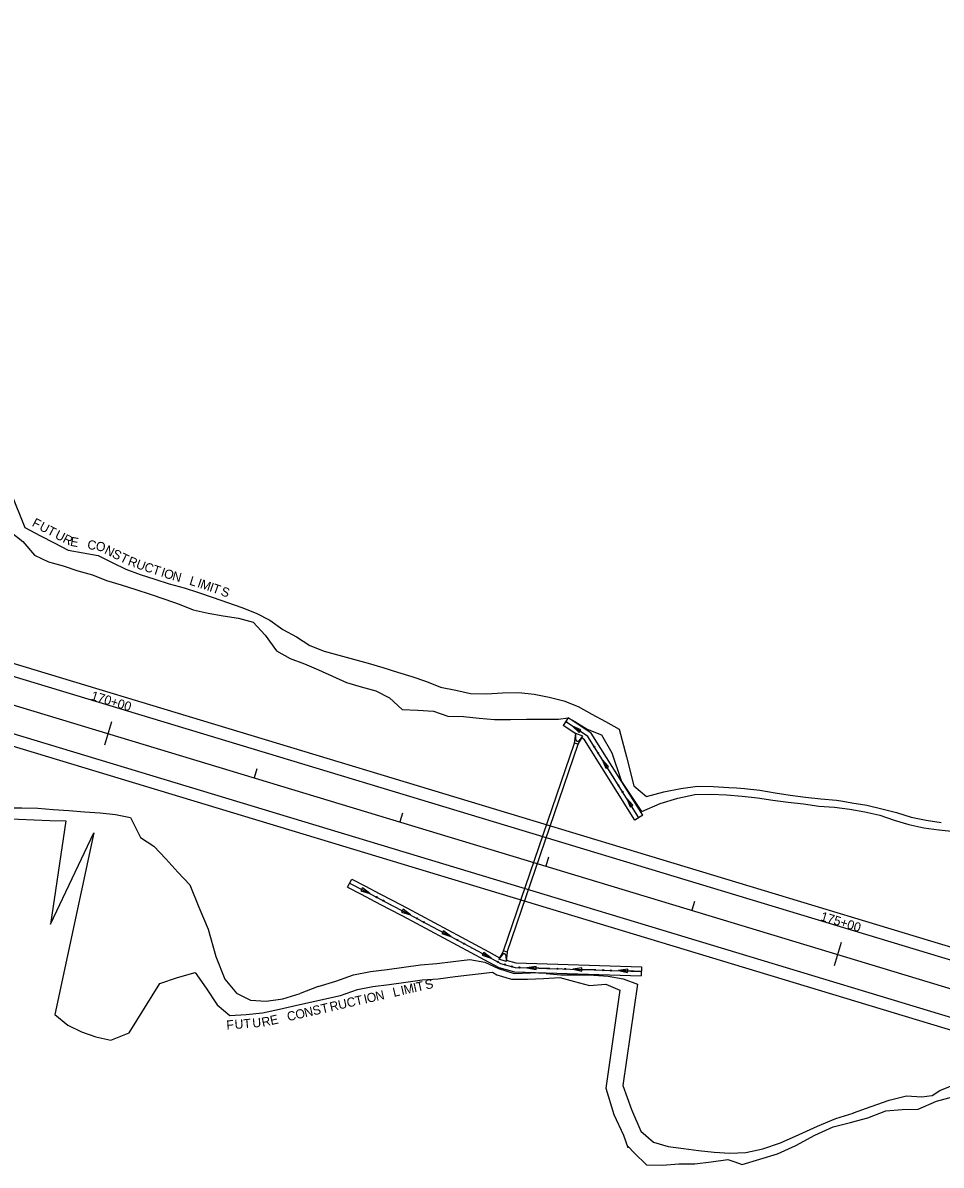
# Model space of a CAD drawing. Extents: x 979959 to 994833, y 1835619 to 1845316.
# Drawn here: x 982802 to 983405, y 1837758 to 1838507 of the extents above; entities that cross this region are included whole.
import ezdxf

# ---------------------------------------------------------------- set-up
doc = ezdxf.new("R2010")
doc.units = 0
for name, color, linetype in [('Future 5 Lane Construction Limits', 7, 'Continuous'), ('R_CONCRETE', 7, 'Continuous'), ('R_Drainage', 7, 'Continuous'), ('R_Horz Alg', 7, 'Continuous'), ('R_Horz Alg Stationing', 7, 'Continuous'), ('R_Proposed Const Limits', 7, 'Continuous'), ('R_Proposed Road', 7, 'Continuous'), ('R_Special Ditch', 7, 'Continuous')]:
    doc.layers.add(name, color=color, linetype=linetype)

msp = doc.modelspace()

# ---------------------------------------------------------------- linework, layer by layer
at = {"layer": 'Future 5 Lane Construction Limits'}
for points in [[(982765.23, 1838195.19), (982794.12, 1838199.62), (982803.55, 1838176.14)], [(982803.55, 1838176.14), (982813.76, 1838170.73), (982822.76, 1838165.97), (982831.8, 1838161.32), (982841.72, 1838159.56), (982851.65, 1838157.83), (982860.71, 1838153.25), (982869.81, 1838148.81), (982879.19, 1838145.28), (982888.71, 1838142.22), (982898.21, 1838139.09), (982907.87, 1838136.47), (982917.44, 1838133.57), (982926.9, 1838130.3), (982936.34, 1838126.99), (982945.79, 1838123.68), (982955.1, 1838119.92), (982964.18, 1838115.42), (982972.79, 1838109.32), (982981.75, 1838104.42), (982990.48, 1838098.73), (982999.82, 1838095.08), (983009.43, 1838092.3), (983019.11, 1838089.76), (983028.77, 1838087.17), (983038.33, 1838084.24), (983047.9, 1838081.33), (983057.42, 1838078.28), (983066.89, 1838075.04), (983076.21, 1838071.32), (983086.07, 1838069.35), (983095.88, 1838067.26), (983106.22, 1838066.91), (983116.89, 1838067.62), (983127.41, 1838067.86), (983137.56, 1838066.88), (983147.38, 1838064.8), (983157.13, 1838062.51), (983166.42, 1838058.67), (983175.38, 1838053.77), (983184.35, 1838048.88), (983193.29, 1838043.9), (983198.23, 1838025.7), (983202.92, 1838006.65), (983211.26, 1837999.68)], [(983211.26, 1837999.68), (983222.64, 1838002.77), (983233.71, 1838004.83), (983244.65, 1838006.47), (983255.01, 1838006.17), (983265.29, 1838005.63), (983270.32, 1838005.26), (983270.33, 1838005.26), (983270.34, 1838005.26), (983275.52, 1838004.88), (983285.65, 1838003.83), (983295.59, 1838002.17), (983305.54, 1838000.54), (983315.58, 1837999.17), (983325.71, 1837998.11), (983335.9, 1837997.28), (983340.03, 1837996.58), (983345.84, 1837995.59), (983355.78, 1837993.91), (983365.54, 1837991.65), (983375.26, 1837989.23), (983384.78, 1837986.17), (983394.64, 1837984.22), (983404.63, 1837982.72)], [(982695.26, 1837988.59), (982695.9, 1837988.35), (982705.53, 1837985.65), (982715.82, 1837985.14), (982727.25, 1837988.4), (982738.2, 1837990.05), (982748.07, 1837988.14), (982758.2, 1837987.1), (982768.42, 1837986.35), (982778.6, 1837985.45), (982788.9, 1837984.96), (982799.3, 1837984.8), (982809.63, 1837984.4), (982819.9, 1837983.83), (982830.34, 1837983.79)], [(982830.34, 1837983.79), (982820.24, 1837915.9), (982848.8, 1837975.75), (982823.21, 1837856.62), (982831.58, 1837849.78), (982840.66, 1837845.24), (982850.12, 1837842), (982859.93, 1837839.89), (982871.84, 1837844.72), (982892.07, 1837877.04), (982903.67, 1837880.86), (982915.17, 1837884.32), (982922.48, 1837873.98), (982929.6, 1837862.96), (982937.92, 1837855.94), (982948.6, 1837856.7), (982959.35, 1837857.69), (982970.54, 1837860.15), (982981.77, 1837862.74)], [(982981.77, 1837862.74), (983010.55, 1837869.06), (983021.76, 1837872.97), (983031.82, 1837874.94), (983042.41, 1837876.26), (983053.43, 1837877.81), (983064.04, 1837879.36), (983074.63, 1837880.17), (983085.68, 1837881.53), (983110.24, 1837884.39)], [(983110.24, 1837884.39), (983113.15, 1837882.6), (983122.8, 1837879.95), (983133.2, 1837879.8), (983143.79, 1837880.28), (983154.42, 1837880.87), (983164.09, 1837878.31), (983173.77, 1837875.76), (983184.48, 1837876.64)], [(983184.48, 1837876.64), (983193.69, 1837872.54), (983184.68, 1837808.25), (983189.92, 1837791.02), (983196.25, 1837777.42), (983199, 1837769.51), (983199.18, 1837770.06), (983199.18, 1837770.06), (983203.23, 1837765.93), (983211.26, 1837757.97), (983221.68, 1837757.86), (983232.36, 1837758.62), (983242.85, 1837758.78), (983253.69, 1837760.08), (983264.61, 1837761.62), (983268.53, 1837760.2), (983274.02, 1837758.21), (983285.54, 1837761.75), (983297.08, 1837765.37), (983309.15, 1837770.71), (983321.67, 1837777.57), (983333.77, 1837783.02), (983345.08, 1837785.87), (983348.94, 1837786.93), (983356.47, 1837788.99), (983368.27, 1837793.45), (983379, 1837794.41), (983389.5, 1837794.57), (983401.57, 1837799.92), (983412.89, 1837802.81)]]:
    msp.add_lwpolyline(points, dxfattribs=at)
at = {"layer": 'R_CONCRETE'}
for p, q in [((983159.89, 1838051.31), (983156.53, 1838046.33)), ((983208.78, 1837987.32), (983203.7, 1837984.13)), ((983015.08, 1837940.21), (983017.85, 1837945.54)), ((983207.99, 1837887.97), (983207.8, 1837881.97))]:
    msp.add_line(p, q, dxfattribs=at)
for points in [[(983208.78, 1837987.32), (983174.97, 1838041.13), (983159.89, 1838051.31)], [(983164.79, 1838040.76), (983156.53, 1838046.33)], [(983203.7, 1837984.13), (983170.57, 1838036.86), (983168.8, 1838038.06)], [(983017.85, 1837945.54), (983026.88, 1837940.83), (983035.9, 1837936.11), (983044.92, 1837931.37), (983053.93, 1837926.62), (983062.94, 1837921.85), (983071.95, 1837917.06), (983080.95, 1837912.25), (983089.94, 1837907.42), (983098.93, 1837902.58), (983107.91, 1837897.72), (983114.9, 1837893.93)], [(983015.08, 1837940.21), (983024.1, 1837935.51), (983033.11, 1837930.8), (983042.12, 1837926.07), (983051.13, 1837921.31), (983060.13, 1837916.55), (983069.12, 1837911.76), (983078.11, 1837906.96), (983087.1, 1837902.14), (983096.08, 1837897.3), (983105.05, 1837892.45), (983114.33, 1837887.41), (983124.67, 1837884.62), (983207.8, 1837881.97)], [(983119.21, 1837892.31), (983125.56, 1837890.59), (983207.99, 1837887.97)]]:
    msp.add_lwpolyline(points, dxfattribs=at)
at = {"layer": 'R_Drainage'}
for p, q in [((983164.01, 1838034.72), (983164.81, 1838040.95)), ((983169.55, 1838039.33), (983164.81, 1838040.95)), ((983164.88, 1838037.03), (983164.81, 1838040.95)), ((983117.53, 1837898.43), (983164.01, 1838034.72)), ((983119.9, 1837897.62), (983166.38, 1838033.91)), ((983166.38, 1838033.91), (983164.01, 1838034.72)), ((983166.38, 1838033.91), (983169.55, 1838039.33)), ((983167.11, 1838036.27), (983169.55, 1838039.33)), ((983117.53, 1837898.43), (983114.36, 1837893.01)), ((983119.9, 1837897.62), (983117.53, 1837898.43)), ((983119.9, 1837897.62), (983119.09, 1837891.4)), ((983116.81, 1837896.07), (983114.36, 1837893.01)), ((983119.09, 1837891.4), (983114.36, 1837893.01)), ((983119.03, 1837895.31), (983119.09, 1837891.4))]:
    msp.add_line(p, q, dxfattribs=at)
for centre, start, end in [((983166.13, 1838037.06), 180.98705, 321.3488), ((983117.78, 1837895.28), 0.98705, 141.3488)]:
    msp.add_arc(centre, 1.25, start, end, dxfattribs=at)
at = {"layer": 'R_Horz Alg'}
msp.add_line((981399.33, 1838482.26), (983633.31, 1837806.41), dxfattribs=at)
at = {"layer": 'R_Horz Alg Stationing'}
for points in [[(982860.39, 1838048.6), (982855.76, 1838033.29)], [(982955.53, 1838017.73), (982953.79, 1838011.99)], [(983051.24, 1837988.77), (983049.51, 1837983.03)], [(983146.96, 1837959.82), (983145.22, 1837954.07)], [(983242.67, 1837930.86), (983240.94, 1837925.12)], [(983338.97, 1837903.82), (983334.34, 1837888.5)]]:
    msp.add_lwpolyline(points, dxfattribs=at)
at = {"layer": 'R_Proposed Const Limits'}
for p, q in [((983208.27, 1837989.79), (983194.56, 1838010.18)), ((983105.29, 1837891.09), (983114.1, 1837886.82)), ((983145.52, 1837883.52), (983135.12, 1837883.91)), ((982995.96, 1837875.09), (982984.09, 1837870.4)), ((983195.96, 1837880.04), (983205.38, 1837876.66))]:
    msp.add_line(p, q, dxfattribs=at)
for points in [[(982793.72, 1838173.56), (982802.15, 1838166.88)], [(982802.15, 1838166.88), (982809.9, 1838157.96), (982819.05, 1838153.7), (982828.67, 1838150.94), (982838.13, 1838147.68), (982847.76, 1838144.98), (982857.08, 1838141.28), (982866.67, 1838138.44), (982876.21, 1838135.42), (982885.74, 1838132.39), (982895.21, 1838129.15), (982904.63, 1838125.76), (982913.98, 1838122.14), (982923.73, 1838119.85), (982933.66, 1838118.12), (982943.68, 1838116.72), (982953.29, 1838113.93), (982961.18, 1838105.48), (982968.51, 1838095.17), (982977.48, 1838090.3), (982986.81, 1838086.6), (982996.08, 1838082.71), (983005.27, 1838078.57), (983014.48, 1838074.45), (983024.07, 1838071.62), (983033.7, 1838068.92), (983042.75, 1838064.31), (983050.92, 1838056.76), (983061.21, 1838056.25), (983071.45, 1838055.57), (983080.96, 1838052.47), (983091.3, 1838052.11), (983101.41, 1838051.01), (983111.61, 1838050.17), (983122.08, 1838050.25), (983132.56, 1838050.35), (983143.05, 1838050.49), (983153.48, 1838050.43), (983159.89, 1838051.31), (983164.29, 1838048.96), (983172.38, 1838043.85), (983181.68, 1838040.06), (983188.59, 1838028.37), (983194.56, 1838010.18)], [(982698.92, 1837998.36), (982709.31, 1837998.16), (982719.97, 1837998.84), (982730.33, 1837998.57), (982740.31, 1837997.04), (982750.16, 1837995.05), (982760.14, 1837993.49), (982770.51, 1837993.23), (982780.81, 1837992.77), (982791.11, 1837992.26), (982801.52, 1837992.15), (982811.9, 1837991.92), (982822.12, 1837991.15), (982832.36, 1837990.48), (982842.57, 1837989.7), (982852.81, 1837989.01), (982862.93, 1837987.92), (982872.77, 1837985.91)], [(983208.27, 1837989.79), (983220.28, 1837994.98), (983231.85, 1837998.68), (983242.97, 1838000.91), (983253.51, 1838001.23), (983263.83, 1838000.8), (983274.03, 1837999.96), (983284.15, 1837998.88), (983294.1, 1837997.24), (983304.13, 1837995.87), (983314.28, 1837994.88), (983324.27, 1837993.36), (983334.49, 1837992.6), (983344.59, 1837991.46), (983354.46, 1837989.56), (983364.27, 1837987.46), (983373.71, 1837984.11), (983383.29, 1837981.26), (983393.08, 1837979.09), (983403.05, 1837977.79), (983403.06, 1837977.79), (983403.13, 1837977.78), (983413.25, 1837976.66)], [(982872.77, 1837985.91), (982879.27, 1837972.87), (982888, 1837967.19), (982895.93, 1837958.87), (982903.74, 1837950.14), (982911.61, 1837941.63), (982917.67, 1837927.11), (982923.73, 1837912.64), (982928.74, 1837894.66), (982934.68, 1837879.75), (982942.38, 1837870.69), (982951.45, 1837866.11), (982961.69, 1837865.43), (982972.62, 1837867.02), (982984.09, 1837870.4)], [(982995.96, 1837875.09), (983007.46, 1837878.57), (983019.14, 1837882.65), (983030.24, 1837884.83), (983041.1, 1837886.17), (983052.01, 1837887.71), (983062.94, 1837889.31), (983073.64, 1837890.12), (983084.49, 1837891.46), (983095.32, 1837892.72), (983105.29, 1837891.09)], [(983114.1, 1837886.82), (983124.35, 1837883.63), (983135.12, 1837883.91)], [(983145.52, 1837883.52), (983154.96, 1837882.66), (983165.87, 1837882.8), (983176.69, 1837882.43), (983186.07, 1837881.88), (983195.96, 1837880.04)], [(983205.38, 1837876.66), (983195.68, 1837810.04), (983201.4, 1837794.44), (983207.54, 1837780.2), (983215.81, 1837772.98), (983225.36, 1837770.03), (983235.45, 1837768.86), (983245.47, 1837767.43), (983255.59, 1837766.35), (983265.84, 1837765.69), (983276.44, 1837766.19), (983287.61, 1837768.59), (983299.26, 1837772.56), (983311.36, 1837778.03), (983323.42, 1837783.36), (983335.42, 1837788.5), (983346.82, 1837791.92), (983346.92, 1837792.19), (983347, 1837792.22), (983358.69, 1837796.32), (983370.41, 1837800.53), (983381.7, 1837803.33), (983391.92, 1837802.58), (983398.52, 1837803.49), (983398.55, 1837803.5), (983403.64, 1837806.78), (983415.56, 1837811.65)]]:
    msp.add_lwpolyline(points, dxfattribs=at)
at = {"layer": 'R_Proposed Road'}
for p, q in [((981406.86, 1838507.14), (983640.84, 1837831.3)), ((981404.54, 1838499.48), (983638.52, 1837823.64)), ((981394.12, 1838465.03), (983628.1, 1837789.18)), ((981391.8, 1838457.37), (983625.78, 1837781.53))]:
    msp.add_line(p, q, dxfattribs=at)
at = {"layer": 'R_Special Ditch'}
for p, q in [((983162.69, 1838045.8), (983167.07, 1838041.57)), ((983168.25, 1838043.32), (983162.69, 1838045.8)), ((983167.07, 1838041.57), (983168.25, 1838043.32)), ((983182.28, 1838023.86), (983184.58, 1838018.22)), ((983186.37, 1838019.34), (983182.28, 1838023.86)), ((983184.58, 1838018.22), (983186.37, 1838019.34)), ((983198.26, 1837998.43), (983200.56, 1837992.79)), ((983202.35, 1837993.91), (983198.26, 1837998.43)), ((983200.56, 1837992.79), (983202.35, 1837993.91)), ((983024.94, 1837939.66), (983023.95, 1837937.78)), ((983023.95, 1837937.78), (983029.76, 1837935.94)), ((983029.76, 1837935.94), (983024.94, 1837939.66)), ((983051.54, 1837925.69), (983050.55, 1837923.82)), ((983050.55, 1837923.82), (983056.34, 1837921.95)), ((983056.34, 1837921.95), (983051.54, 1837925.69)), ((983078.06, 1837911.59), (983077.06, 1837909.73)), ((983077.06, 1837909.73), (983082.85, 1837907.82)), ((983082.85, 1837907.82), (983078.06, 1837911.59)), ((983104.52, 1837897.36), (983103.51, 1837895.5)), ((983109.29, 1837893.56), (983104.52, 1837897.36)), ((983103.51, 1837895.5), (983109.29, 1837893.56)), ((983138.89, 1837888.23), (983132.86, 1837887.36)), ((983132.86, 1837887.36), (983138.82, 1837886.11)), ((983138.82, 1837886.11), (983138.89, 1837888.23)), ((983168.91, 1837887.27), (983162.88, 1837886.4)), ((983162.88, 1837886.4), (983168.84, 1837885.15)), ((983168.84, 1837885.15), (983168.91, 1837887.27)), ((983198.93, 1837886.31), (983192.9, 1837885.45)), ((983192.9, 1837885.45), (983198.87, 1837884.2)), ((983198.87, 1837884.2), (983198.93, 1837886.31))]:
    msp.add_line(p, q, dxfattribs=at)
for points in [[(983206.24, 1837985.73), (983172.77, 1838039), (983158.21, 1838048.82)], [(983174.28, 1838036.59), (983172.77, 1838039), (983162.69, 1838045.8)], [(983174.3, 1838036.56), (983174.28, 1838036.59)], [(983190.26, 1838011.16), (983182.28, 1838023.86)], [(983190.28, 1838011.13), (983190.26, 1838011.16)], [(983206.24, 1837985.73), (983198.26, 1837998.43)], [(983016.46, 1837942.88), (983025.49, 1837938.17), (983034.51, 1837933.46), (983043.52, 1837928.72), (983052.53, 1837923.97), (983061.54, 1837919.2), (983070.54, 1837914.41), (983079.53, 1837909.6), (983088.52, 1837904.78), (983097.5, 1837899.94), (983106.48, 1837895.09), (983115.45, 1837890.21), (983120.28, 1837888.91)], [(983016.46, 1837942.88), (983025.49, 1837938.17), (983029.76, 1837935.94)], [(983043.04, 1837928.97), (983043.08, 1837928.95)], [(983043.08, 1837928.95), (983043.52, 1837928.72), (983052.53, 1837923.97), (983056.34, 1837921.95)], [(983069.59, 1837914.91), (983069.62, 1837914.89)], [(983069.62, 1837914.89), (983070.54, 1837914.41), (983079.53, 1837909.6), (983082.85, 1837907.82)], [(983096.06, 1837900.72), (983096.1, 1837900.7)], [(983096.1, 1837900.7), (983097.5, 1837899.94), (983106.48, 1837895.09), (983109.29, 1837893.56)], [(983120.28, 1837888.91), (983125.11, 1837887.61), (983135.46, 1837887.28), (983145.81, 1837886.95), (983156.16, 1837886.62), (983166.5, 1837886.29), (983176.85, 1837885.96), (983187.2, 1837885.63), (983207.9, 1837884.97)], [(983147.85, 1837886.88), (983145.81, 1837886.95), (983135.46, 1837887.28), (983132.86, 1837887.36)], [(983147.89, 1837886.88), (983147.85, 1837886.88)], [(983177.87, 1837885.92), (983176.85, 1837885.96), (983166.5, 1837886.29), (983162.88, 1837886.4)], [(983177.91, 1837885.92), (983177.87, 1837885.92)], [(983207.9, 1837884.97), (983192.9, 1837885.45)]]:
    msp.add_lwpolyline(points, dxfattribs=at)
for centre in [(983158.52, 1838048.57), (983176.92, 1838032.32), (983179.59, 1838028.08), (983192.9, 1838006.89), (983195.57, 1838002.65), (983034.21, 1837933.65), (983038.65, 1837931.32), (983060.78, 1837919.64), (983065.21, 1837917.28), (983087.28, 1837905.49), (983091.69, 1837903.11), (983113.7, 1837891.2), (983118.36, 1837889.47), (983122.91, 1837888.16), (983127.85, 1837887.48), (983152.87, 1837886.69), (983157.88, 1837886.53), (983182.89, 1837885.73), (983187.9, 1837885.57)]:
    msp.add_circle(centre, 0.375, dxfattribs=at)

# ---------------------------------------------------------------- texts
at = {"layer": 'Future 5 Lane Construction Limits'}
for s, rotation, p in [('F', 332.05794, (982807.68, 1838177.35)), ('U', 332.05794, (982812.44, 1838174.83)), ('T', 332.11604, (982817.53, 1838172.13)), ('U', 332.79637, (982822.7, 1838169.37)), ('R', 332.79637, (982827.83, 1838166.74)), ('E', 349.96939, (982832.88, 1838164.17)), ('C', 350.09802, (982844.09, 1838162.2)), ('O', 350.09802, (982849.68, 1838161.22)), ('N', 333.1481, (982855.18, 1838159.41)), ('S', 334.03247, (982860.22, 1838156.82)), ('T', 334.03247, (982865.32, 1838154.33)), ('R', 339.40279, (982870.57, 1838151.73)), ('U', 339.40279, (982875.88, 1838149.74)), ('C', 342.12876, (982881.29, 1838147.76)), ('T', 342.12876, (982886.69, 1838146.02)), ('I', 341.81848, (982892.26, 1838144.21)), ('O', 341.81848, (982894.14, 1838143.59)), ('N', 344.78713, (982899.72, 1838141.79)), ('L', 343.16049, (982910.96, 1838138.67)), ('I', 340.93237, (982916.14, 1838137.19)), ('M', 340.93237, (982918.02, 1838136.55)), ('I', 340.93237, (982924.09, 1838134.45)), ('T', 340.6822, (982925.97, 1838133.81)), ('S', 340.6822, (982931.5, 1838131.87)), ('I', 12.95339, (983050.81, 1837869.38)), ('M', 12.95339, (983052.74, 1837869.83)), ('I', 12.95339, (983059.01, 1837871.27)), ('T', 12.95339, (983060.94, 1837871.71)), ('S', 12.95339, (983066.65, 1837873.02)), ('C', 12.95339, (983015.31, 1837861.22)), ('T', 12.95339, (983020.84, 1837862.49)), ('I', 12.95339, (983026.55, 1837863.8)), ('O', 12.95339, (983028.48, 1837864.25)), ('N', 12.95339, (983034.19, 1837865.56)), ('L', 12.95339, (983045.56, 1837868.17)), ('O', 12.95339, (982981.7, 1837853.49)), ('N', 12.95339, (982987.41, 1837854.8)), ('S', 12.95339, (982992.94, 1837856.07)), ('T', 12.95339, (982998.46, 1837857.34)), ('R', 12.95339, (983004.17, 1837858.65)), ('U', 12.95339, (983009.69, 1837859.92)), ('F', 4.07706, (982935.88, 1837846.77)), ('U', 4.07706, (982941.25, 1837847.16)), ('T', 5.24936, (982947.13, 1837847.53)), ('U', 5.24936, (982952.96, 1837848.07)), ('R', 12.4158, (982959.47, 1837848.5)), ('E', 12.4158, (982965.01, 1837849.72)), ('C', 12.95339, (982976.18, 1837852.22))]:
    msp.add_text(s, height=6, rotation=rotation, dxfattribs=at).set_placement(p)
at = {"layer": 'R_Horz Alg Stationing'}
for s, p in [('170+00', (982846.4, 1838063.28)), ('175+00', (983324.98, 1837918.5))]:
    msp.add_text(s, height=6, rotation=343.16792, dxfattribs=at).set_placement(p)

doc.saveas('drawing.dxf')
